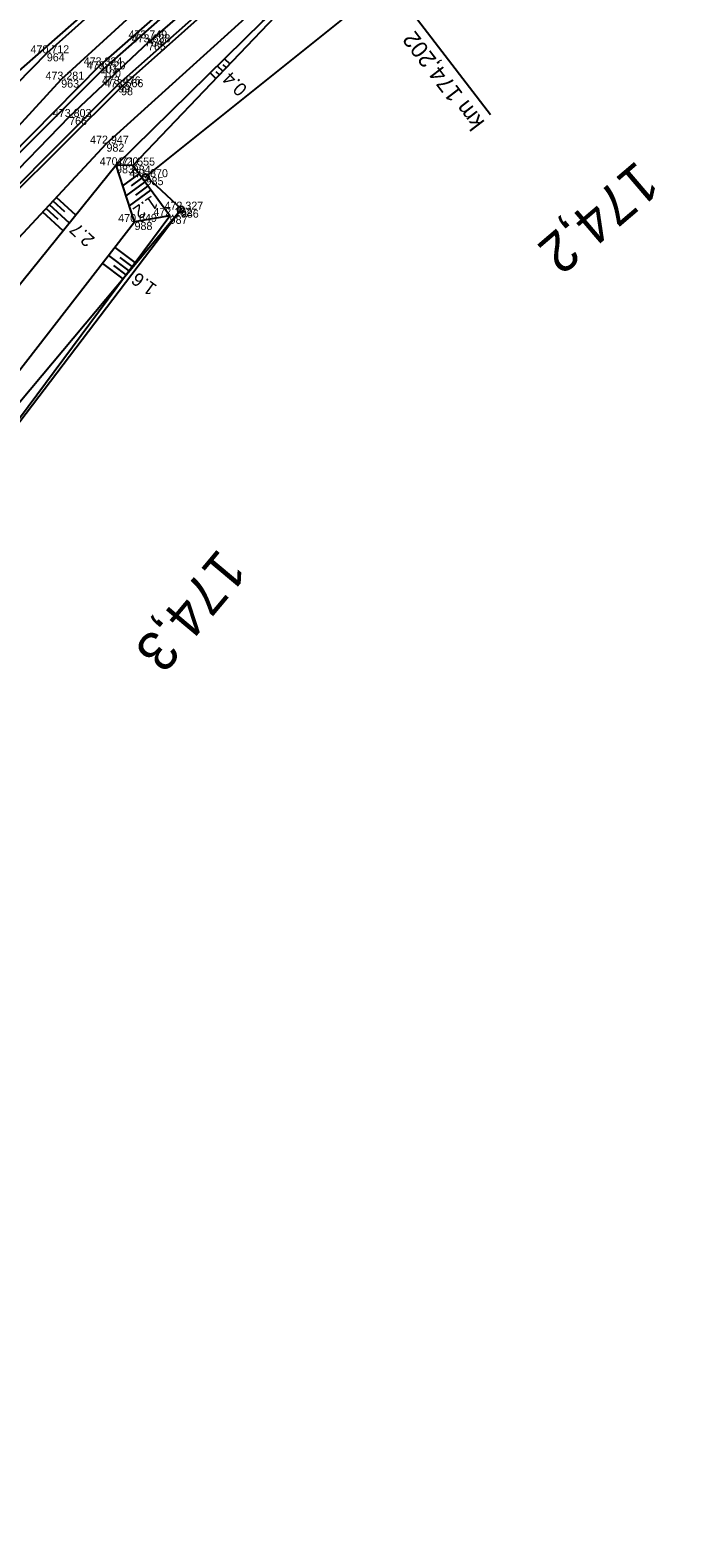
# Model space of a CAD drawing. Extents: x -1234191 to 23050, y -1290331 to -741191.
# Drawn here: x -864039.7 to -863940.8, y -1100868.8 to -1100644.3 of the extents above; entities that cross this region are included whole.
import ezdxf

# ---------------------------------------------------------------- set-up
doc = ezdxf.new("R2010")
doc.units = 0
for name, color, linetype in [('Vrstva 1', 7, 'Continuous'), ('Vrstva 4', 7, 'Continuous'), ('Vrstva 48', 7, 'Continuous'), ('Vrstva 49', 7, 'Continuous'), ('Vrstva 53', 7, 'Continuous'), ('Vrstva 55', 7, 'Continuous'), ('Vrstva 6', 7, 'Continuous'), ('Vrstva 60', 7, 'Continuous'), ('Vrstva 61', 7, 'Continuous'), ('Vrstva 7', 7, 'Continuous')]:
    doc.layers.add(name, color=color, linetype=linetype)

msp = doc.modelspace()

# ---------------------------------------------------------------- linework, layer by layer
at = {"layer": 'Vrstva 1'}
msp.add_lwpolyline([(-864008.58, -1100634.61), (-864021.95, -1100646.14), (-864033.78, -1100657.33), (-864044.57, -1100668.42), (-864052.21, -1100676.81), (-864059.62, -1100685.39), (-864067.53, -1100694.97), (-864073.66, -1100702.71), (-864080.7, -1100711.91), (-864087.31, -1100720.76), (-864094.27, -1100730.23), (-864100.63, -1100738.95)], dxfattribs=at)
at = {"layer": 'Vrstva 4'}
for points in [[(-863946.9, -1100590.92), (-863968.79, -1100603.41), (-863989.7, -1100617.26), (-864009.71, -1100632.46), (-864029.15, -1100649.58), (-864046.27, -1100666.89), (-864063.33, -1100686.37), (-864075.51, -1100701.24)], [(-863946.7, -1100591.51), (-863968.45, -1100603.89), (-863989.31, -1100617.76), (-864009.2, -1100632.98), (-864028.69, -1100650.18), (-864045.82, -1100667.25), (-864060.98, -1100684.16), (-864074.98, -1100701.71)], [(-863945.06, -1100594.81), (-863966.62, -1100607.07), (-863987.2, -1100620.98), (-863991.21, -1100623.88), (-863992.57, -1100624.86), (-864006.95, -1100635.92), (-864025.99, -1100652.87)], [(-863966.83, -1100606.75), (-863987.62, -1100620.36), (-864007.26, -1100635.48), (-864026.41, -1100652.45), (-864043.36, -1100669.53)], [(-864025.99, -1100652.87), (-864043.06, -1100669.87), (-864058.19, -1100686.82), (-864072.01, -1100704.15)]]:
    msp.add_lwpolyline(points, dxfattribs=at)
at = {"layer": 'Vrstva 48'}
for p, q in [((-864010.49, -1100648.62), (-864009.69, -1100649.38)), ((-864012.63, -1100650.72), (-864011.76, -1100651.55)), ((-864011.76, -1100650.52), (-864011.24, -1100651.01)), ((-864011.56, -1100649.67), (-864010.73, -1100650.47)), ((-864010.7, -1100649.46), (-864010.21, -1100649.93)), ((-864025.73, -1100667.68), (-864023.31, -1100665.9)), ((-864024.44, -1100667.66), (-864022.86, -1100666.5)), ((-864025.24, -1100669.18), (-864022.42, -1100667.1)), ((-864024.75, -1100670.68), (-864021.53, -1100668.31)), ((-864023.79, -1100669.04), (-864021.98, -1100667.71)), ((-864035.42, -1100672.72), (-864037.22, -1100671.04)), ((-864033.74, -1100673.25), (-864036.71, -1100670.49)), ((-864034.44, -1100671.57), (-864036.2, -1100669.94)), ((-864032.8, -1100672.08), (-864035.69, -1100669.39)), ((-864034.69, -1100674.42), (-864037.73, -1100671.59)), ((-864026.95, -1100676.92), (-864023.92, -1100679.18)), ((-864028.8, -1100679.29), (-864025.71, -1100681.59)), ((-864027.87, -1100678.11), (-864024.82, -1100680.39)), ((-864027.11, -1100679.61), (-864025.26, -1100680.99)), ((-864026.2, -1100678.42), (-864024.37, -1100679.78))]:
    msp.add_line(p, q, dxfattribs=at)
at = {"layer": 'Vrstva 49'}
for p, q in [((-864024.24, -1100664.62), (-864026.74, -1100664.58)), ((-864018.7, -1100672.16), (-864023.97, -1100673.08))]:
    msp.add_line(p, q, dxfattribs=at)
for points in [[(-864144.34, -1100805.14), (-864115.6, -1100765.64), (-864084.54, -1100724.6), (-864057.83, -1100693.18), (-864028.18, -1100661.33), (-864005.75, -1100641.04), (-863989.34, -1100628.02), (-863967.27, -1100611.38), (-863944.37, -1100601.78)], [(-864126.8, -1100808.27), (-864103.1, -1100776.87), (-864087.52, -1100755.92), (-864074.81, -1100746.54), (-864045.34, -1100707.97), (-864018.7, -1100672.16), (-864024.24, -1100664.62), (-864002.84, -1100642.21), (-863988.66, -1100631.29), (-863965.66, -1100614.16), (-863944.37, -1100601.78)], [(-864026.74, -1100664.58), (-864004.77, -1100643), (-863988.82, -1100629.91), (-863966.77, -1100613.42), (-863944.37, -1100601.78)], [(-863994.13, -1100613.5), (-864018.41, -1100631.02), (-864037.13, -1100647.78), (-864057.91, -1100668.93), (-864071.56, -1100686.16), (-864091.61, -1100710.53), (-864103.36, -1100723.63)], [(-864149.93, -1100801.07), (-864125.99, -1100768.6), (-864112.54, -1100749.68), (-864097.16, -1100728.21), (-864084.55, -1100711.23), (-864068.59, -1100690.61), (-864052.25, -1100670.52), (-864034.97, -1100651.73), (-864015.31, -1100633.71), (-863995.4, -1100618.21)], [(-864026.74, -1100664.58), (-864054.88, -1100699.41), (-864086.08, -1100738.8), (-864089.81, -1100738.2), (-864088.48, -1100741.3), (-864109.98, -1100770.36), (-864139.62, -1100808.73)], [(-864023.97, -1100673.08), (-864026.74, -1100664.58)], [(-864135.71, -1100810.82), (-864104.85, -1100773.82), (-864089.38, -1100753.38), (-864076.94, -1100743.44), (-864048.96, -1100705.24), (-864023.97, -1100673.08)]]:
    msp.add_lwpolyline(points, dxfattribs=at)
at = {"layer": 'Vrstva 53'}
for p, q in [((-864022.36, -1100666.36), (-864022.26, -1100666.36)), ((-864017.07, -1100671.23), (-864016.96, -1100671.23))]:
    msp.add_line(p, q, dxfattribs=at)
for points in [[(-863882.15, -1100580.65), (-863952.48, -1100610.36), (-864022.25, -1100666.2), (-864016.92, -1100671.17), (-864075.77, -1100748.51), (-864084.82, -1100752.14), (-864128.15, -1100812.1)], [(-864138.92, -1100777.72), (-864102.48, -1100724.16), (-864068.63, -1100679.45), (-864051.22, -1100659.13), (-864019.48, -1100631.2), (-863985.73, -1100607.86), (-863952.59, -1100587.55)]]:
    msp.add_lwpolyline(points, dxfattribs=at)
for centre in [(-864022.31, -1100666.36), (-864017.02, -1100671.23)]:
    msp.add_circle(centre, 0.499, dxfattribs=at)
at = {"layer": 'Vrstva 55'}
msp.add_lwpolyline([(-863808.5, -1100589.37), (-863846.45, -1100574.62), (-863882.15, -1100580.65), (-863952.48, -1100610.36), (-864022.25, -1100666.2), (-864016.92, -1100671.17), (-864084.82, -1100752.14), (-864128.15, -1100812.1), (-864172.02, -1100871.53), (-864210.1, -1100928.65), (-864229, -1100954.2), (-864255.17, -1100990.13), (-864322.54, -1101060.88), (-864358.38, -1101111.71), (-864377.38, -1101149.15), (-864422.69, -1101276.3), (-864449.01, -1101351.28)], dxfattribs=at)
at = {"layer": 'Vrstva 6'}
msp.add_line((-863993.64, -1100626.74), (-863970.57, -1100656.97), dxfattribs=at)
at = {"layer": 'Vrstva 60'}
for p, q in [((-864022.42, -1100645.55), (-864022.42, -1100645.55)), ((-864021.95, -1100646.14), (-864021.95, -1100646.14)), ((-864037.13, -1100647.78), (-864037.13, -1100647.78)), ((-864029.15, -1100649.58), (-864029.15, -1100649.58)), ((-864028.69, -1100650.18), (-864028.69, -1100650.18)), ((-864034.97, -1100651.73), (-864034.97, -1100651.73)), ((-864026.41, -1100652.45), (-864026.41, -1100652.45)), ((-864025.99, -1100652.87), (-864025.99, -1100652.87)), ((-864033.78, -1100657.33), (-864033.78, -1100657.33)), ((-864028.18, -1100661.33), (-864028.18, -1100661.33)), ((-864026.74, -1100664.58), (-864026.74, -1100664.58)), ((-864024.24, -1100664.62), (-864024.24, -1100664.62)), ((-864022.31, -1100666.36), (-864022.31, -1100666.36)), ((-864017.02, -1100671.23), (-864017.02, -1100671.23)), ((-864023.97, -1100673.08), (-864023.97, -1100673.08)), ((-864018.7, -1100672.16), (-864018.7, -1100672.16))]:
    msp.add_line(p, q, dxfattribs=at)

# ---------------------------------------------------------------- texts
at = {"layer": 'Vrstva 48'}
for s, rotation, p in [('0.4', 134.6822, (-864006.92, -1100653.01)), ('1.2', 214.6825, (-864021.34, -1100669.01)), ('2.7', 136.9684, (-864029.81, -1100675.55)), ('1.6', 144.0609, (-864020.47, -1100682.69))]:
    msp.add_text(s, height=2, rotation=rotation, dxfattribs=at).set_placement(p)
at = {"layer": 'Vrstva 6'}
msp.add_text('km 174,202', height=2.5, rotation=127.3714, dxfattribs=at).set_placement((-863971.33, -1100658.12))
at = {"layer": 'Vrstva 60'}
for s, p in [('764', (-864022.42, -1100646.75)), ('765', (-864021.95, -1100647.34)), ('964', (-864037.13, -1100648.98)), ('101', (-864029.15, -1100650.78)), ('100', (-864028.69, -1100651.38)), ('963', (-864034.97, -1100652.93)), ('99', (-864026.41, -1100653.65)), ('98', (-864025.99, -1100654.07)), ('766', (-864033.78, -1100658.53)), ('982', (-864028.18, -1100662.53)), ('983', (-864026.74, -1100665.78)), ('984', (-864024.24, -1100665.82)), ('985', (-864022.31, -1100667.56)), ('986', (-864017.02, -1100672.43)), ('988', (-864023.97, -1100674.28)), ('987', (-864018.7, -1100673.36))]:
    msp.add_text(s, height=1.2, dxfattribs=at).set_placement(p)
at = {"layer": 'Vrstva 61'}
for s, p in [('473.749', (-864024.87, -1100645.55)), ('470.712', (-864039.58, -1100647.78)), ('473.638', (-864024.4, -1100646.14)), ('473.324', (-864031.6, -1100649.58)), ('473.281', (-864037.33, -1100651.73)), ('473.720', (-864031.14, -1100650.18)), ('473.476', (-864028.86, -1100652.45)), ('473.566', (-864028.45, -1100652.87)), ('473.803', (-864036.23, -1100657.33)), ('472.947', (-864030.64, -1100661.33)), ('470.720', (-864029.19, -1100664.58)), ('471.555', (-864026.7, -1100664.62)), ('471.870', (-864024.76, -1100666.36)), ('472.152', (-864021.15, -1100672.16)), ('472.327', (-864019.47, -1100671.23)), ('470.649', (-864026.42, -1100673.08))]:
    msp.add_text(s, height=1.2, dxfattribs=at).set_placement(p)
at = {"layer": 'Vrstva 7'}
for s, rotation, p in [('174,2', 220.4891, (-863948.57, -1100663.69)), ('174,3', 230.0618, (-864011.31, -1100721.83))]:
    msp.add_text(s, height=6, rotation=rotation, dxfattribs=at).set_placement(p)

doc.saveas('drawing.dxf')
